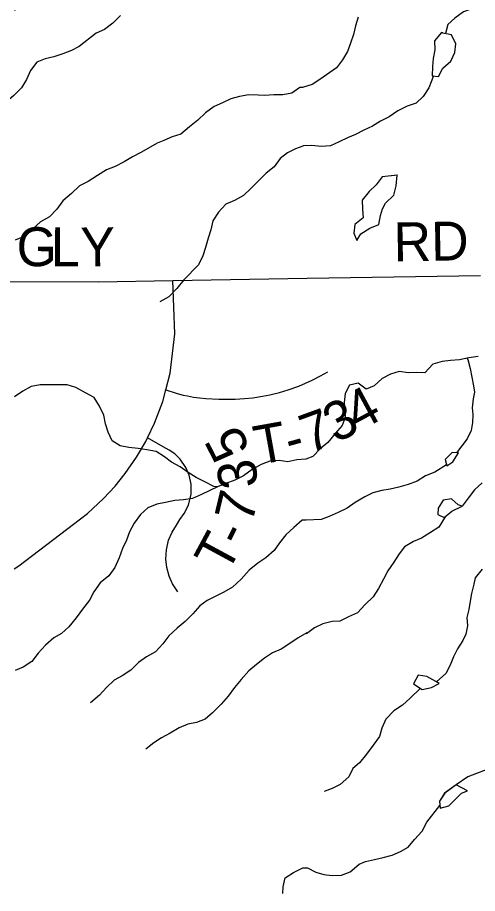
# Model space of a CAD drawing. Extents: x 1985906 to 2277390, y 930619 to 1324581.
# Drawn here: x 2172593 to 2176145, y 1184043 to 1190802 of the extents above; entities that cross this region are included whole.
import ezdxf

# ---------------------------------------------------------------- set-up
doc = ezdxf.new("R2010")
doc.units = 0
for name, color, linetype in [('GM_X_County_Road', 7, 'Continuous'), ('GM_X_County_Road_Text', 7, 'Continuous'), ('GM_X_Minor_Lake', 7, 'Continuous'), ('GM_X_Minor_River', 7, 'Continuous'), ('GM_X_Minor_River_Text', 7, 'Continuous'), ('GM_X_Township_Road', 7, 'Continuous'), ('GM_X_Township_Road_Text', 7, 'Continuous')]:
    doc.layers.add(name, color=color, linetype=linetype)

msp = doc.modelspace()

# ---------------------------------------------------------------- linework, layer by layer
at = {"layer": 'GM_X_County_Road'}
msp.add_lwpolyline([(2170856.5, 1188735.6), (2170930.6, 1188764.2), (2171052.5, 1188770.2), (2173218.2, 1188762.7), (2173792.5, 1188773), (2174830.1, 1188791.7), (2176168.3, 1188810.5)], dxfattribs=at)
at = {"layer": 'GM_X_Minor_Lake'}
for points in [[(2175877.4, 1190682.5), (2175866.3, 1190686.2), (2175813.3, 1190621.6), (2175816.4, 1190553.4), (2175803.4, 1190486.9), (2175796.3, 1190424.6), (2175795.4, 1190352.3)], [(2175876.7, 1190682.8), (2175866.3, 1190686.2), (2175813.3, 1190621.6), (2175816.4, 1190553.4), (2175803.4, 1190486.9), (2175796.3, 1190424.6), (2175795.4, 1190352.3)], [(2175795.4, 1190352.3), (2175843.6, 1190347), (2175876.7, 1190411.7), (2175938, 1190464.8), (2175971, 1190531.6), (2175978, 1190599.9), (2175944.9, 1190667.7), (2175876.5, 1190682.7)], [(2175795.4, 1190352.3), (2175843.6, 1190347), (2175876.7, 1190411.7), (2175938, 1190464.8), (2175971, 1190531.6), (2175978, 1190599.9), (2175944.9, 1190667.7), (2175877.4, 1190682.5)], [(2175526.1, 1189584.9), (2175408.4, 1189571.8), (2175361.3, 1189510.9), (2175307.9, 1189459.9), (2175254.8, 1189392.9), (2175255.9, 1189322.6), (2175262.9, 1189256.5), (2175197.6, 1189205.4), (2175188.6, 1189139), (2175213.5, 1189081.2), (2175244.8, 1189133.8), (2175312.3, 1189177), (2175382, 1189206.1), (2175394.9, 1189274.5), (2175410.2, 1189326.9)], [(2175525.6, 1189584.8), (2175408.4, 1189571.8), (2175361.3, 1189510.9), (2175307.9, 1189459.9), (2175254.8, 1189392.9), (2175255.9, 1189322.6), (2175262.9, 1189256.5), (2175197.6, 1189205.4), (2175188.6, 1189139), (2175213.5, 1189081.2), (2175244.8, 1189133.8), (2175312.3, 1189177), (2175382, 1189206.1), (2175394.9, 1189274.5), (2175410.2, 1189326.9)], [(2175410.2, 1189326.9), (2175433.6, 1189369.4), (2175498.8, 1189430.6), (2175517.7, 1189503.2), (2175525.6, 1189584.9)], [(2175410.2, 1189326.9), (2175433.6, 1189369.4), (2175498.8, 1189430.6), (2175517.7, 1189503.2), (2175525.6, 1189584.8)], [(2175997.8, 1187442.3), (2175990.9, 1187444.2), (2175948, 1187446.1), (2175894.7, 1187391.2), (2175908.3, 1187343.6)], [(2175997.7, 1187442.3), (2175990.9, 1187444.2), (2175948, 1187446.1), (2175894.7, 1187391.2), (2175908.1, 1187344.3)], [(2175908.6, 1187343.8), (2175953.1, 1187374), (2175998.1, 1187442.9)], [(2175908.3, 1187343.6), (2175953.1, 1187374), (2175997.8, 1187442.3)], [(2176026.2, 1187031.9), (2175994.3, 1187041.4), (2175943.4, 1187088.8), (2175879.5, 1187077.8), (2175840.3, 1187017), (2175839.1, 1186966.8)], [(2176026.5, 1187031.8), (2175994.3, 1187041.4), (2175943.4, 1187088.8), (2175879.5, 1187077.8), (2175840.3, 1187017), (2175839.1, 1186966.8)], [(2175839.1, 1186966.8), (2175887.5, 1186943.4), (2175946.9, 1186992.5), (2176026.2, 1187031.9)], [(2175839.1, 1186966.8), (2175887.5, 1186943.4), (2175946.9, 1186992.5), (2176025.5, 1187031.5)], [(2175848.7, 1185664.2), (2175822.6, 1185679.9), (2175753.9, 1185717.1), (2175687.6, 1185728.1), (2175650.6, 1185661.3)], [(2175848.7, 1185664.2), (2175822.6, 1185679.9), (2175753.9, 1185717.1), (2175687.6, 1185728.1), (2175650.6, 1185661.3)], [(2175650.6, 1185661.3), (2175717.4, 1185616.2), (2175789.3, 1185633.3), (2175848.9, 1185664.3)], [(2175650.6, 1185661.3), (2175717.4, 1185616.2), (2175789.3, 1185633.3), (2175848.7, 1185664.2)], [(2176021.1, 1184817.6), (2176068, 1184834.5), (2175980.5, 1184880.3), (2175888.9, 1184815.9)], [(2176021.1, 1184817.6), (2176068, 1184834.5), (2175980.5, 1184880.3), (2175892.4, 1184818.3)], [(2175892.4, 1184818.3), (2175852.1, 1184756.1), (2175856.2, 1184701.9), (2175922.4, 1184720), (2176021.1, 1184817.6)], [(2175890.9, 1184815.9), (2175852.1, 1184756.1), (2175856.2, 1184701.9), (2175922.4, 1184720), (2176021.1, 1184817.6)]]:
    msp.add_lwpolyline(points, dxfattribs=at)
at = {"layer": 'GM_X_Minor_River'}
for points in [[(2176816.4, 1191825.8), (2176814.9, 1191708.3), (2176791.7, 1191653.7), (2176760.4, 1191601.1), (2176709.3, 1191538.1), (2176656.1, 1191475.1), (2176592.5, 1191442), (2176524.7, 1191418.9), (2176456.8, 1191405.9), (2176407.6, 1191346.9), (2176348.1, 1191299.9), (2176308.9, 1191247.1), (2176277.9, 1191172.4), (2176258.8, 1191111.9), (2176255.8, 1191047.6), (2176228.7, 1190981), (2176173.6, 1190917.9), (2176108.1, 1190872.8), (2176036.4, 1190845.7), (2175969, 1190798.5), (2175915.6, 1190747.5), (2175896.5, 1190678.6)], [(2173389, 1190818.8), (2173328, 1190757.4), (2173264.8, 1190710.1), (2173199.2, 1190680.8), (2173068.9, 1190578), (2173009.3, 1190548.8), (2172941.7, 1190521.5), (2172872, 1190500.1), (2172806.2, 1190482.8), (2172742.5, 1190457.6), (2172693.7, 1190392.4), (2172662.9, 1190323.6), (2172624, 1190260.7), (2172565, 1190199.4), (2172503.9, 1190148.1), (2172448.7, 1190096.9), (2172383.4, 1190055.6), (2172316.4, 1189994.1), (2172261.5, 1189926.9)], [(2175223.2, 1190805.5), (2175202.2, 1190738.9), (2175187.2, 1190670.5), (2175164.2, 1190603.9), (2175141.1, 1190541.3), (2175102, 1190476.5), (2175054.9, 1190413.6), (2174928, 1190323.4), (2174868.4, 1190286.4), (2174794.3, 1190263.3)], [(2175805.6, 1190351.4), (2175768.7, 1190259.6), (2175725.7, 1190192.7), (2175672.3, 1190141.8), (2175600.5, 1190118.6), (2175528.9, 1190083.4), (2175461.5, 1190036.3), (2175395.9, 1190001.2), (2175334.3, 1189964.1), (2175266.6, 1189933), (2175203, 1189899.9), (2175141.3, 1189872.9), (2175077.6, 1189841.9), (2175009.9, 1189812.8), (2174937.8, 1189807.7), (2174865.6, 1189814.6), (2174798.1, 1189812.2)], [(2174794.3, 1190263.3), (2174771.9, 1190262.6), (2174710.6, 1190219.3), (2174640.7, 1190205.9), (2174572.6, 1190206.7), (2174500.5, 1190201.3), (2174450.4, 1190202.4), (2174378.2, 1190205.1), (2174306.4, 1190191.7), (2174240.6, 1190174.4), (2174175, 1190145.1), (2174111.4, 1190115.8), (2174044.2, 1190066.4), (2173985.1, 1190011.1), (2173920, 1189957.8), (2173854.9, 1189902.3), (2173787.2, 1189881), (2173721.6, 1189853.7), (2173669.9, 1189832.7), (2173604.4, 1189795.3), (2173545, 1189760.1), (2173481.5, 1189726.8), (2173416.1, 1189687.5), (2173346.6, 1189652.1), (2173279, 1189626.7), (2173209.6, 1189583.3), (2173138.4, 1189537.8), (2173070.9, 1189502.5), (2173009.9, 1189443.1), (2172942.8, 1189387.7), (2172895.9, 1189324.6), (2172840.9, 1189263.4), (2172771.5, 1189226), (2172710.4, 1189170.7), (2172643.3, 1189113.2), (2172575.8, 1189083.9)], [(2174797.9, 1189812.1), (2174795.1, 1189810.6), (2174738.6, 1189788.4), (2174677.1, 1189757.1), (2174621.8, 1189713.9), (2174574.9, 1189650.9), (2174511.7, 1189601.5), (2174393.7, 1189482.9), (2174336.6, 1189427.7), (2174269.2, 1189390.3), (2174201.6, 1189361), (2174144.6, 1189299.7), (2174101.8, 1189232.7), (2174085, 1189164.1), (2174066.2, 1189099.6), (2174043.5, 1189028.9), (2174022.7, 1188962.3), (2173989.9, 1188893.5), (2173877.9, 1188777), (2173823, 1188711.8), (2173760.1, 1188646.4), (2173692.6, 1188609)], [(2176149.1, 1188187.8), (2176077.1, 1188176.7), (2176005.2, 1188161.6), (2175937.2, 1188154.5), (2175871.1, 1188147.5), (2175799.3, 1188128.4), (2175738.2, 1188061.2), (2175676, 1188064.3), (2175609.9, 1188061.4), (2175539.6, 1188070.3), (2175473.8, 1188049.3), (2175408.1, 1188016.2), (2175346.9, 1187959.1), (2175285.1, 1187934.1), (2175222.3, 1187981.3), (2175156.4, 1187966.3), (2175123.3, 1187901.6), (2175116.3, 1187831.2), (2175121.3, 1187767.1), (2175124.1, 1187716.9), (2175101, 1187654.4), (2175045.8, 1187593.3), (2174988.7, 1187524.2), (2174929.4, 1187473.2), (2174874.2, 1187414.1), (2174817.9, 1187393.5)], [(2176063.7, 1188173.8), (2176071.3, 1188162.5), (2176088.4, 1188094.6), (2176101.5, 1188026.5), (2176114.5, 1187960.4), (2176121.3, 1187910.4), (2176112, 1187860.1), (2176103.1, 1187791.7), (2176109.9, 1187739.6), (2176106.8, 1187677.3), (2176095.7, 1187614.9), (2176064.7, 1187550.2), (2175981.6, 1187444.4)], [(2174134, 1187180.4), (2174109.9, 1187184), (2174039.1, 1187218.8), (2173972.3, 1187253.7), (2173911.5, 1187290.7), (2173848.6, 1187335.6), (2173781.8, 1187370.5), (2173726.9, 1187413.6), (2173664.1, 1187452.6), (2173591.7, 1187467.3), (2173523.4, 1187476.1), (2173453.1, 1187484.8), (2173384.7, 1187497.6), (2173323.9, 1187536.6), (2173292.6, 1187602.2), (2173273.3, 1187668.1), (2173260.1, 1187734.1), (2173226.7, 1187803.7), (2173183.5, 1187869.1), (2173116.6, 1187906), (2173043.8, 1187946.8), (2172977.2, 1187967.6), (2172905.1, 1187968.2), (2172837, 1187967), (2172768.9, 1187967.7), (2172697, 1187954.3), (2172633.5, 1187919), (2172570.2, 1187875.7)], [(2174818, 1187393.6), (2174749.2, 1187388.5), (2174681.4, 1187373.2), (2174613.1, 1187384), (2174541, 1187378.6), (2174473.4, 1187353.3), (2174406, 1187315.9), (2174338.8, 1187264.5), (2174271.3, 1187231.1), (2174201.6, 1187207.8), (2174142, 1187182.6), (2174072.5, 1187149.2), (2174012.8, 1187122), (2173943.3, 1187090.6), (2173873.4, 1187081.2), (2173807.3, 1187076), (2173735.5, 1187060.6), (2173667.6, 1187047.3), (2173600, 1187018), (2173542.9, 1186966.7), (2173494, 1186899.6), (2173457.2, 1186834.7), (2173434.3, 1186770.1), (2173403.5, 1186705.3), (2173378.8, 1186632.6), (2173344.1, 1186559.7), (2173297.2, 1186494.6), (2173230.1, 1186441.2), (2173181.3, 1186370), (2173148.4, 1186307.2), (2173095.6, 1186236), (2173046.8, 1186168.9), (2172990, 1186099.6), (2172932.8, 1186050.3), (2172873.3, 1186015.1), (2172808.2, 1185959.7), (2172753.3, 1185896.5), (2172702.4, 1185833.3), (2172637.1, 1185790), (2172573.5, 1185762.7)], [(2175905.7, 1187351.2), (2175816, 1187293.6), (2175744.3, 1187264.5), (2175678.8, 1187225.4), (2175609, 1187198.2), (2175537.2, 1187179.1), (2175469.3, 1187164.1), (2175405.3, 1187153.1), (2175335.4, 1187134), (2175275.8, 1187103), (2175200.3, 1187059.7), (2175138.8, 1187016.6), (2175069.2, 1186983.5), (2174999.5, 1186952.3), (2174937.7, 1186929.3), (2174822, 1186924.1)], [(2176182.1, 1187210.8), (2176120.8, 1187157.7), (2176073.6, 1187092.7), (2176026.5, 1187031.8)], [(2174822, 1186924.3), (2174789.9, 1186923.7), (2174726.9, 1186866.4), (2174663.8, 1186811), (2174616.9, 1186749.9), (2174575.9, 1186689), (2174510.8, 1186633.6), (2174447.5, 1186592.3), (2174380.4, 1186536.8), (2174319.5, 1186469.5), (2174252.6, 1186406), (2174187.2, 1186368.7), (2174119.7, 1186335.3), (2174056.1, 1186304), (2174000.8, 1186262.9), (2173945.8, 1186201.6), (2173886.8, 1186142.3), (2173825.7, 1186089.1), (2173760.6, 1186031.6), (2173715.7, 1185968.6), (2173658.8, 1185907.3), (2173589.4, 1185867.9), (2173526.1, 1185824.6), (2173467.1, 1185765.3), (2173399.7, 1185721.9), (2173338.2, 1185688.7), (2173279.2, 1185633.4), (2173226.2, 1185572.2), (2173157.1, 1185514.7)], [(2175896.2, 1186950.5), (2175846.6, 1186868.6), (2175783, 1186829.5), (2175713.6, 1186784.3), (2175649.8, 1186759.3), (2175582.3, 1186718.1), (2175541, 1186663.3), (2175497.9, 1186600.5), (2175452.9, 1186531.5), (2175417.7, 1186468.8), (2175380.8, 1186396), (2175339.7, 1186331.1), (2175278.4, 1186274), (2175217.3, 1186208.9), (2175147.6, 1186177.8), (2175082, 1186144.7), (2175021.9, 1186141.8), (2174950, 1186122.6), (2174886.3, 1186093.6), (2174824.9, 1186046.5)], [(2176180.2, 1186544.3), (2176127.1, 1186479.3), (2176115.9, 1186429), (2176098.9, 1186358.5), (2176087.8, 1186298.1), (2176076.7, 1186233.7), (2176063.6, 1186173.3), (2176066.6, 1186107.1), (2176053.6, 1186044.7), (2176030.3, 1185994.1), (2175989.2, 1185931.3), (2175960.1, 1185868.6), (2175933, 1185804), (2175899.9, 1185741.3), (2175828.6, 1185676.6)], [(2174824.2, 1186053.5), (2174826.2, 1186053.5), (2174758.8, 1186016.1), (2174695.5, 1185970.8), (2174628.1, 1185929.4), (2174562.6, 1185900.1), (2174499.2, 1185858.8), (2174438, 1185809.5), (2174378.8, 1185760.2), (2174319.9, 1185694.9), (2174269, 1185631.7), (2174218.2, 1185564.6), (2174165.2, 1185503.4), (2174098.3, 1185435.9), (2174041.1, 1185388.7), (2173975.5, 1185363.4), (2173907.6, 1185350.1), (2173842, 1185320.8), (2173770.6, 1185281.3), (2173705.2, 1185244), (2173645.8, 1185206.8), (2173582.6, 1185155.4)], [(2175702.9, 1185624.9), (2175624.2, 1185550.6), (2175566.9, 1185495.5), (2175499.4, 1185452.3), (2175436.2, 1185389.2), (2175407.3, 1185318.5), (2175388.2, 1185254), (2175339.1, 1185187), (2175288, 1185118), (2175233, 1185051), (2175181.5, 1185008.1), (2175150.4, 1184943.4), (2175085.2, 1184884.2), (2175023.5, 1184853.2), (2174961.7, 1184830.2)], [(2176211.9, 1184997.2), (2176138.2, 1184968.1), (2176070.4, 1184943), (2175979.6, 1184880.3)], [(2174796.2, 1184240.2), (2174832.2, 1184240.7), (2174896.6, 1184208.7), (2174958.9, 1184190.7), (2175023.2, 1184180.7), (2175095.5, 1184184.8), (2175161.7, 1184211), (2175230, 1184269.3), (2175280.2, 1184289.5), (2175348.5, 1184305.6), (2175416.7, 1184319.8), (2175487, 1184340), (2175549.3, 1184366.1), (2175609.5, 1184400.3), (2175659.6, 1184460.7), (2175717.8, 1184525), (2175753.9, 1184593.3), (2175853.3, 1184722.4)], [(2174641.8, 1184043.1), (2174642.9, 1184095.2), (2174659.7, 1184163.6), (2174724.9, 1184204.8), (2174796.2, 1184240.2)]]:
    msp.add_lwpolyline(points, dxfattribs=at)
at = {"layer": 'GM_X_Township_Road'}
for points in [[(2172567.6, 1186548.1), (2172602.1, 1186572.4), (2173026.2, 1186892), (2173132.9, 1186975.6), (2173256.6, 1187089.7), (2173346.2, 1187186.4), (2173424.7, 1187283.6), (2173512.8, 1187410.9), (2173582.5, 1187530.2), (2173595.8, 1187557.8), (2173651.7, 1187673.2), (2173714.3, 1187838.5), (2173737.8, 1187928.4), (2173771.8, 1188058.7), (2173806.9, 1188360.3), (2173792.5, 1188773)], [(2173737.8, 1187928.4), (2173817.1, 1187904.1), (2173844.1, 1187896.4), (2173872.2, 1187889.3), (2173905.8, 1187881.9), (2173952.5, 1187873.5), (2173999, 1187867.5), (2174047.6, 1187863.5), (2174147.5, 1187858.3), (2174206.2, 1187856.5), (2174272.8, 1187857.4), (2174344.8, 1187861.6), (2174409.9, 1187868.5), (2174484.5, 1187879.9), (2174542.4, 1187891.4), (2174616.6, 1187909.7), (2174681.9, 1187929.2), (2174765.2, 1187958.8), (2174868.7, 1188003.7), (2174932.8, 1188036.3), (2174988.7, 1188068)], [(2173829.9, 1186370.3), (2173789.4, 1186431.7), (2173762.8, 1186491.3), (2173744.9, 1186558.5), (2173738.2, 1186622.3), (2173742.3, 1186693.7), (2173759.8, 1186768.3), (2173786.7, 1186831.6), (2173820.9, 1186886.2), (2173845.1, 1186930), (2173879.6, 1186975.3), (2173912.3, 1187040.3), (2173932.5, 1187124.3), (2173932.7, 1187202), (2173917.9, 1187271.2), (2173892.7, 1187330.3), (2173849.1, 1187393.3), (2173806.4, 1187434.8), (2173763.6, 1187464.8), (2173716.2, 1187488.3), (2173595.8, 1187557.8)]]:
    msp.add_lwpolyline(points, dxfattribs=at)

# ---------------------------------------------------------------- texts
at = {"layer": 'GM_X_County_Road_Text'}
for s, rotation, p in [('RD', 0.98721, (2175499.2, 1188920)), ('G', 359.63584, (2172584.8, 1188884.5)), ('L', 359.679, (2172849, 1188882.8)), ('Y', 0.67585, (2173079.1, 1188881.6))]:
    msp.add_text(s, height=300, rotation=rotation, dxfattribs=at).set_placement(p)
at = {"layer": 'GM_X_Minor_River_Text'}
msp.add_text('Creek', height=500.29, rotation=51.98786, dxfattribs=at).set_placement((2172248.1, 1190435.4))
at = {"layer": 'GM_X_Township_Road_Text'}
for s, rotation, p in [('4', 28.44603, (2175223.9, 1187602.6)), ('3', 26.86522, (2175051.1, 1187514.9)), ('7', 20.02556, (2174841.6, 1187436.1)), ('T', 10.19368, (2174448, 1187348.8)), ('5', 117.18387, (2174395.2, 1187476.9)), ('-', 15.52203, (2174698.5, 1187395.3)), ('3', 97.43061, (2174452.5, 1187186.6)), ('7', 76.56243, (2174403.3, 1186888.5)), ('T', 61.62929, (2174211.1, 1186501.5)), ('-', 63.36514, (2174322.3, 1186707.7))]:
    msp.add_text(s, height=300, rotation=rotation, dxfattribs=at).set_placement(p)

doc.saveas('drawing.dxf')
